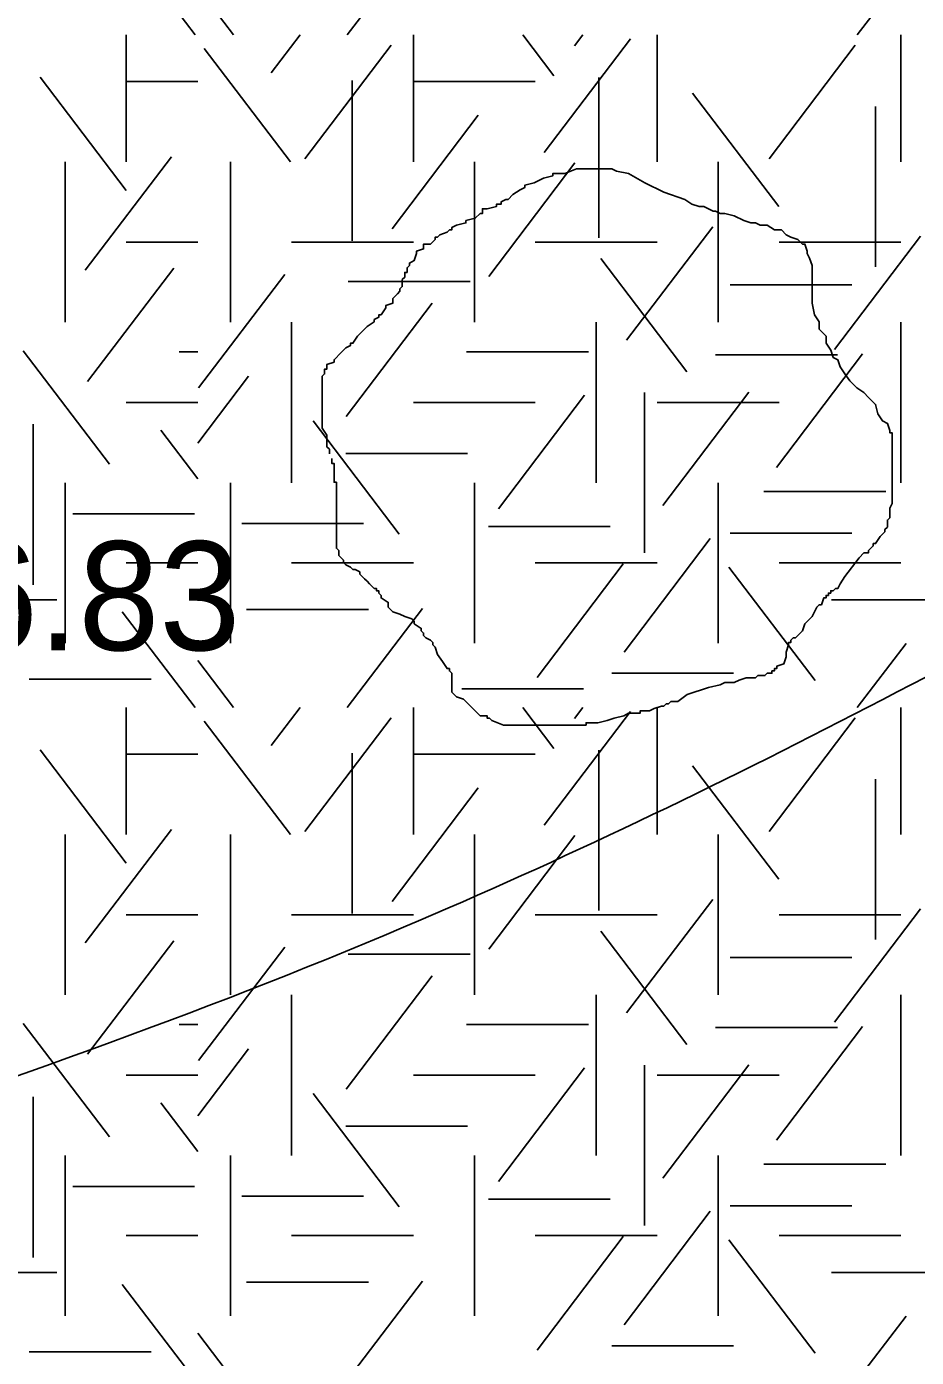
# Model space of a CAD drawing. Extents: x 419101 to 420177, y 4451541 to 4452254.
# Drawn here: x 419891.77 to 419901.57, y 4451573.95 to 4451588.61 of the extents above; entities that cross this region are included whole.
import ezdxf

# ---------------------------------------------------------------- set-up
doc = ezdxf.new("R2010")
doc.units = 0
for name, color, linetype in [('3_HALİHAZIR', 7, 'Continuous'), ('Level 3', 7, 'Continuous'), ('Level 41', 7, 'Continuous')]:
    doc.layers.add(name, color=color, linetype=linetype)

msp = doc.modelspace()

# ---------------------------------------------------------------- linework, layer by layer
at = {"layer": '3_HALİHAZIR'}
for points in [[(419830.585, 4451569.182), (419835.774, 4451573.831), (419840.974, 4451578.331), (419857.814, 4451590.841), (419892.084, 4451597.601), (419927.345, 4451605.321), (419938.763, 4451608.51), (419942.048, 4451608.213)], [(419823.158, 4451549.789), (419823.164, 4451549.79), (419829.854, 4451552.83), (419838.324, 4451557.73), (419864.054, 4451568.471), (419874.464, 4451571.841), (419888.954, 4451576.141), (419895.924, 4451578.691), (419906.074, 4451583.863), (419936.516, 4451595.874), (419942.649, 4451595.582)], [(419868.593, 4451543.65), (419885.874, 4451549.01), (419897.697, 4451550.796), (419903.814, 4451552.689), (419917.785, 4451558.531), (419940.385, 4451574.598), (419942.375, 4451575.629)]]:
    msp.add_spline(points, degree=3, dxfattribs=at)
at = {"layer": 'Level 3'}
for points in [[(419897.363, 4451586.89), (419897.467, 4451586.942), (419897.57, 4451586.968), (419897.57, 4451586.994), (419897.596, 4451586.994), (419897.622, 4451586.994), (419897.7, 4451586.994), (419897.83, 4451587.046), (419897.934, 4451587.046), (419898.011, 4451587.046), (419898.063, 4451587.046), (419898.141, 4451587.046), (419898.193, 4451587.046), (419898.219, 4451587.046), (419898.271, 4451587.02), (419898.401, 4451586.994), (419898.582, 4451586.89), (419898.79, 4451586.786), (419899.023, 4451586.708), (419899.101, 4451586.656), (419899.179, 4451586.63), (419899.231, 4451586.63), (419899.283, 4451586.604), (419899.334, 4451586.578), (419899.36, 4451586.578), (419899.412, 4451586.552), (419899.464, 4451586.552), (419899.568, 4451586.526), (419899.672, 4451586.474), (419899.749, 4451586.448), (419899.801, 4451586.448), (419899.853, 4451586.422), (419899.905, 4451586.422), (419899.931, 4451586.422), (419900.009, 4451586.371), (419900.087, 4451586.371), (419900.139, 4451586.319), (419900.19, 4451586.293), (419900.268, 4451586.267), (419900.32, 4451586.215), (419900.346, 4451586.215), (419900.372, 4451586.137), (419900.372, 4451586.111), (419900.398, 4451586.059), (419900.424, 4451585.981), (419900.424, 4451585.955), (419900.424, 4451585.877), (419900.424, 4451585.825), (419900.424, 4451585.747), (419900.424, 4451585.721), (419900.424, 4451585.643), (419900.424, 4451585.566), (419900.45, 4451585.436), (419900.502, 4451585.358), (419900.502, 4451585.28), (419900.58, 4451585.202), (419900.58, 4451585.124), (419900.631, 4451585.046), (419900.657, 4451584.968), (419900.709, 4451584.942), (419900.735, 4451584.864), (419900.787, 4451584.786), (419900.839, 4451584.709), (419900.917, 4451584.631), (419900.995, 4451584.579), (419901.046, 4451584.527), (419901.072, 4451584.501), (419901.124, 4451584.449), (419901.15, 4451584.345), (419901.202, 4451584.267), (419901.254, 4451584.241), (419901.28, 4451584.163), (419901.28, 4451584.137), (419901.306, 4451584.137), (419901.306, 4451584.111), (419901.306, 4451584.085), (419901.306, 4451584.033), (419901.306, 4451583.93), (419901.306, 4451583.878), (419901.306, 4451583.8), (419901.306, 4451583.722), (419901.306, 4451583.644), (419901.306, 4451583.566), (419901.306, 4451583.488), (419901.306, 4451583.436), (419901.306, 4451583.358), (419901.28, 4451583.306), (419901.28, 4451583.202), (419901.254, 4451583.176), (419901.254, 4451583.099), (419901.228, 4451583.073), (419901.228, 4451583.047), (419901.176, 4451582.995), (419901.124, 4451582.917), (419901.098, 4451582.917), (419901.098, 4451582.891), (419901.072, 4451582.865), (419901.046, 4451582.839), (419901.046, 4451582.813), (419901.021, 4451582.813), (419900.995, 4451582.813)], [(419895.106, 4451583.904), (419895.106, 4451583.93), (419895.106, 4451583.955), (419895.08, 4451583.981), (419895.08, 4451584.007), (419895.08, 4451584.033), (419895.08, 4451584.059), (419895.08, 4451584.085), (419895.08, 4451584.111), (419895.028, 4451584.189), (419895.028, 4451584.267), (419895.028, 4451584.293), (419895.028, 4451584.371), (419895.028, 4451584.449), (419895.028, 4451584.475), (419895.028, 4451584.501), (419895.028, 4451584.527), (419895.028, 4451584.553), (419895.028, 4451584.579), (419895.028, 4451584.605), (419895.028, 4451584.631), (419895.028, 4451584.657), (419895.028, 4451584.683), (419895.028, 4451584.761), (419895.054, 4451584.786), (419895.054, 4451584.812), (419895.054, 4451584.838), (419895.08, 4451584.838), (419895.08, 4451584.864), (419895.08, 4451584.89), (419895.158, 4451584.916), (419895.158, 4451584.942), (419895.236, 4451585.02), (419895.288, 4451585.072), (419895.339, 4451585.098), (419895.339, 4451585.124), (419895.365, 4451585.124), (419895.417, 4451585.202), (419895.469, 4451585.254), (419895.521, 4451585.306), (419895.599, 4451585.358), (419895.599, 4451585.384), (419895.651, 4451585.41), (419895.651, 4451585.436), (419895.677, 4451585.436), (419895.729, 4451585.514), (419895.729, 4451585.54), (419895.806, 4451585.566), (419895.806, 4451585.591), (419895.806, 4451585.617), (419895.858, 4451585.669), (419895.884, 4451585.695), (419895.884, 4451585.721), (419895.91, 4451585.747), (419895.91, 4451585.773), (419895.91, 4451585.799), (419895.91, 4451585.825), (419895.936, 4451585.851), (419895.936, 4451585.877), (419895.936, 4451585.903), (419895.962, 4451585.903), (419895.962, 4451585.929), (419895.962, 4451585.955), (419895.988, 4451585.981), (419895.988, 4451586.007), (419896.04, 4451586.033), (419896.066, 4451586.111), (419896.066, 4451586.137), (419896.144, 4451586.163), (419896.144, 4451586.189), (419896.144, 4451586.215), (419896.221, 4451586.215), (419896.273, 4451586.267), (419896.273, 4451586.293), (419896.299, 4451586.293), (419896.325, 4451586.319), (419896.403, 4451586.345), (419896.429, 4451586.371), (419896.455, 4451586.371), (419896.455, 4451586.397), (419896.507, 4451586.422), (419896.611, 4451586.448), (419896.611, 4451586.474), (419896.714, 4451586.5), (419896.766, 4451586.552), (419896.792, 4451586.552), (419896.792, 4451586.578), (419896.792, 4451586.604), (419896.844, 4451586.604), (419896.948, 4451586.63), (419896.948, 4451586.656), (419896.974, 4451586.656), (419897, 4451586.656), (419897, 4451586.682), (419897.052, 4451586.708), (419897.078, 4451586.708), (419897.129, 4451586.76), (419897.207, 4451586.812), (419897.259, 4451586.838), (419897.259, 4451586.864), (419897.363, 4451586.89)], [(419897.052, 4451580.917), (419897.026, 4451580.917), (419896.896, 4451580.969), (419896.87, 4451580.995), (419896.844, 4451580.995), (419896.844, 4451581.021), (419896.766, 4451581.021), (419896.714, 4451581.073), (419896.637, 4451581.151), (419896.585, 4451581.203), (419896.507, 4451581.229), (419896.481, 4451581.255), (419896.455, 4451581.281), (419896.455, 4451581.307), (419896.455, 4451581.385), (419896.455, 4451581.463), (419896.455, 4451581.488), (419896.429, 4451581.514), (419896.429, 4451581.54), (419896.403, 4451581.54), (419896.351, 4451581.618), (419896.299, 4451581.696), (419896.273, 4451581.774), (419896.247, 4451581.8), (419896.247, 4451581.826), (419896.221, 4451581.852), (419896.17, 4451581.878), (419896.144, 4451581.904), (419896.144, 4451581.93), (419896.118, 4451581.956), (419896.118, 4451581.982), (419896.04, 4451582.034), (419896.04, 4451582.06), (419896.014, 4451582.086), (419895.936, 4451582.112), (419895.884, 4451582.138), (419895.806, 4451582.164), (419895.78, 4451582.19), (419895.755, 4451582.216), (419895.755, 4451582.242), (419895.755, 4451582.268), (419895.677, 4451582.319), (419895.677, 4451582.345), (419895.651, 4451582.371), (419895.651, 4451582.397), (419895.625, 4451582.397), (419895.625, 4451582.423), (419895.599, 4451582.423), (419895.573, 4451582.449), (419895.547, 4451582.475), (419895.521, 4451582.501), (419895.495, 4451582.527), (419895.469, 4451582.553), (419895.443, 4451582.579), (419895.443, 4451582.605), (419895.391, 4451582.631), (419895.365, 4451582.631), (419895.339, 4451582.657), (419895.288, 4451582.683), (419895.262, 4451582.709), (419895.262, 4451582.735), (419895.236, 4451582.761), (419895.21, 4451582.787), (419895.21, 4451582.813), (419895.21, 4451582.839), (419895.184, 4451582.865), (419895.184, 4451582.891), (419895.184, 4451582.917), (419895.184, 4451582.995), (419895.184, 4451583.047), (419895.184, 4451583.073), (419895.184, 4451583.099), (419895.184, 4451583.124), (419895.184, 4451583.15), (419895.184, 4451583.176), (419895.184, 4451583.202), (419895.184, 4451583.228), (419895.184, 4451583.254), (419895.184, 4451583.28), (419895.184, 4451583.306), (419895.184, 4451583.332), (419895.184, 4451583.358), (419895.184, 4451583.384), (419895.184, 4451583.41), (419895.184, 4451583.436), (419895.184, 4451583.462), (419895.184, 4451583.54), (419895.184, 4451583.566), (419895.184, 4451583.592), (419895.158, 4451583.592), (419895.158, 4451583.618), (419895.158, 4451583.644), (419895.158, 4451583.67), (419895.158, 4451583.696), (419895.158, 4451583.722), (419895.158, 4451583.748), (419895.158, 4451583.774), (419895.158, 4451583.8), (419895.132, 4451583.8), (419895.132, 4451583.826), (419895.132, 4451583.852)], [(419900.995, 4451582.813), (419900.943, 4451582.761), (419900.787, 4451582.553), (419900.735, 4451582.475), (419900.709, 4451582.423), (419900.683, 4451582.423), (419900.657, 4451582.397), (419900.631, 4451582.397), (419900.631, 4451582.371), (419900.605, 4451582.371), (419900.605, 4451582.345), (419900.58, 4451582.345), (419900.58, 4451582.319), (419900.554, 4451582.319), (419900.528, 4451582.242), (419900.502, 4451582.242), (419900.476, 4451582.216), (419900.424, 4451582.112), (419900.346, 4451582.034), (419900.32, 4451581.956), (419900.242, 4451581.878), (419900.216, 4451581.878), (419900.19, 4451581.852), (419900.19, 4451581.826), (419900.164, 4451581.826), (419900.164, 4451581.8), (419900.139, 4451581.722), (419900.139, 4451581.67), (419900.113, 4451581.592), (419900.035, 4451581.566), (419900.035, 4451581.54), (419900.009, 4451581.54), (419900.009, 4451581.514), (419899.983, 4451581.514), (419899.983, 4451581.488), (419899.957, 4451581.488), (419899.931, 4451581.488), (419899.905, 4451581.463), (419899.879, 4451581.463), (419899.853, 4451581.463), (419899.827, 4451581.463), (419899.801, 4451581.437), (419899.775, 4451581.437), (419899.749, 4451581.437), (419899.723, 4451581.437), (419899.698, 4451581.437), (419899.62, 4451581.411), (419899.568, 4451581.385), (419899.49, 4451581.385), (419899.464, 4451581.385), (419899.412, 4451581.359), (419899.283, 4451581.333), (419899.049, 4451581.255), (419898.945, 4451581.177), (419898.867, 4451581.177), (419898.842, 4451581.151), (419898.816, 4451581.151), (419898.79, 4451581.125), (419898.764, 4451581.125), (419898.686, 4451581.099), (419898.634, 4451581.073), (419898.608, 4451581.073), (419898.582, 4451581.073), (419898.556, 4451581.073), (419898.53, 4451581.073), (419898.53, 4451581.047), (419898.504, 4451581.047), (419898.478, 4451581.047), (419898.401, 4451581.047), (419898.349, 4451581.021), (419898.245, 4451580.995), (419898.167, 4451580.969), (419898.063, 4451580.943), (419898.011, 4451580.943), (419897.985, 4451580.943), (419897.96, 4451580.943), (419897.934, 4451580.943), (419897.934, 4451580.917), (419897.908, 4451580.917), (419897.882, 4451580.917), (419897.856, 4451580.917), (419897.83, 4451580.917), (419897.804, 4451580.917), (419897.778, 4451580.917), (419897.752, 4451580.917), (419897.726, 4451580.917), (419897.7, 4451580.917), (419897.622, 4451580.917), (419897.57, 4451580.917), (419897.493, 4451580.917), (419897.441, 4451580.917), (419897.415, 4451580.917), (419897.389, 4451580.917), (419897.337, 4451580.917), (419897.259, 4451580.917), (419897.233, 4451580.917), (419897.181, 4451580.917), (419897.155, 4451580.917), (419897.103, 4451580.917), (419897.078, 4451580.917), (419897.052, 4451580.917)]]:
    msp.add_lwpolyline(points, dxfattribs=at)
at = {"layer": 'Level 41'}
for p, q in [((419893.627, 4451588.519), (419892.825, 4451589.575)), ((419895.303, 4451588.519), (419896.132, 4451589.61)), ((419900.923, 4451588.519), (419901.46, 4451589.225)), ((419894.05, 4451588.519), (419893.656, 4451589.037)), ((419892.868, 4451588.519), (419892.868, 4451587.121)), ((419892.868, 4451588.519), (419892.868, 4451587.121)), ((419894.466, 4451588.102), (419894.783, 4451588.519)), ((419896.032, 4451588.519), (419896.032, 4451587.121)), ((419897.581, 4451588.067), (419897.237, 4451588.519)), ((419897.807, 4451588.399), (419897.898, 4451588.519)), ((419898.718, 4451588.519), (419898.718, 4451587.121)), ((419901.404, 4451588.519), (419901.404, 4451587.121)), ((419894.677, 4451587.121), (419893.728, 4451588.371)), ((419894.837, 4451587.156), (419895.786, 4451588.406)), ((419897.474, 4451587.225), (419898.424, 4451588.475)), ((419899.951, 4451587.156), (419900.9, 4451588.406)), ((419892.869, 4451586.805), (419891.92, 4451588.054)), ((419898.074, 4451588.052), (419898.074, 4451586.285)), ((419892.868, 4451588.005), (419893.656, 4451588.005)), ((419895.357, 4451588.017), (419895.357, 4451586.25)), ((419896.032, 4451588.005), (419897.375, 4451588.005)), ((419900.058, 4451586.63), (419899.109, 4451587.879)), ((419895.797, 4451586.384), (419896.746, 4451587.634)), ((419901.122, 4451587.731), (419901.122, 4451585.964)), ((419892.417, 4451585.928), (419893.366, 4451587.178)), ((419892.197, 4451587.121), (419892.197, 4451585.354)), ((419892.197, 4451587.121), (419892.197, 4451585.354)), ((419894.018, 4451585.354), (419894.018, 4451587.121)), ((419896.704, 4451587.121), (419896.704, 4451585.354)), ((419896.863, 4451585.859), (419897.812, 4451587.109)), ((419899.39, 4451587.121), (419899.39, 4451585.354)), ((419898.38, 4451585.158), (419899.331, 4451586.407)), ((419900.671, 4451585.053), (419901.62, 4451586.303)), ((419892.868, 4451586.237), (419893.656, 4451586.237)), ((419894.689, 4451586.237), (419896.032, 4451586.237)), ((419897.375, 4451586.237), (419898.718, 4451586.237)), ((419900.061, 4451586.237), (419901.404, 4451586.237)), ((419899.046, 4451584.808), (419898.096, 4451586.057)), ((419892.443, 4451584.702), (419893.393, 4451585.951)), ((419893.666, 4451584.633), (419894.615, 4451585.882)), ((419895.313, 4451585.803), (419896.656, 4451585.803)), ((419899.521, 4451585.767), (419900.864, 4451585.767)), ((419895.291, 4451584.316), (419896.24, 4451585.566)), ((419894.689, 4451585.354), (419894.689, 4451583.587)), ((419898.047, 4451585.354), (419898.047, 4451583.587)), ((419901.404, 4451585.354), (419901.404, 4451583.587)), ((419892.682, 4451583.79), (419891.733, 4451585.039)), ((419893.452, 4451585.03), (419893.656, 4451585.03)), ((419896.619, 4451585.03), (419897.962, 4451585.03)), ((419899.361, 4451584.997), (419900.704, 4451584.997)), ((419900.031, 4451583.756), (419900.981, 4451585.006)), ((419893.656, 4451584.024), (419894.215, 4451584.76)), ((419896.968, 4451583.3), (419897.918, 4451584.55)), ((419898.579, 4451584.582), (419898.579, 4451582.814)), ((419898.779, 4451583.336), (419899.728, 4451584.585)), ((419892.868, 4451584.47), (419893.656, 4451584.47)), ((419896.032, 4451584.47), (419897.375, 4451584.47)), ((419898.718, 4451584.47), (419900.061, 4451584.47)), ((419891.843, 4451584.232), (419891.843, 4451582.464)), ((419895.876, 4451583.019), (419894.927, 4451584.269)), ((419893.656, 4451583.63), (419893.25, 4451584.164)), ((419895.286, 4451583.91), (419896.629, 4451583.91)), ((419892.197, 4451581.819), (419892.197, 4451583.587)), ((419894.018, 4451581.819), (419894.018, 4451583.587)), ((419896.704, 4451581.819), (419896.704, 4451583.587)), ((419899.39, 4451581.819), (419899.39, 4451583.587)), ((419899.895, 4451583.489), (419901.238, 4451583.489)), ((419892.279, 4451583.244), (419893.622, 4451583.244)), ((419894.141, 4451583.138), (419895.484, 4451583.138)), ((419896.858, 4451583.104), (419898.201, 4451583.104)), ((419898.354, 4451581.722), (419899.303, 4451582.972)), ((419899.521, 4451583.033), (419900.864, 4451583.033)), ((419892.868, 4451582.703), (419893.656, 4451582.703)), ((419894.689, 4451582.703), (419896.032, 4451582.703)), ((419897.375, 4451582.703), (419898.718, 4451582.703)), ((419897.394, 4451581.443), (419898.343, 4451582.692)), ((419900.457, 4451581.408), (419899.507, 4451582.657)), ((419900.061, 4451582.703), (419901.404, 4451582.703)), ((419890.761, 4451582.296), (419892.104, 4451582.296)), ((419894.195, 4451582.192), (419895.537, 4451582.192)), ((419895.303, 4451581.11), (419896.132, 4451582.201)), ((419900.64, 4451582.296), (419901.983, 4451582.296)), ((419893.627, 4451581.11), (419892.825, 4451582.166)), ((419900.923, 4451581.11), (419901.46, 4451581.816)), ((419894.05, 4451581.11), (419893.656, 4451581.628)), ((419898.217, 4451581.491), (419899.56, 4451581.491)), ((419891.8, 4451581.422), (419893.143, 4451581.422)), ((419896.565, 4451581.316), (419897.908, 4451581.316)), ((419892.868, 4451581.11), (419892.868, 4451579.712)), ((419892.868, 4451581.11), (419892.868, 4451579.712)), ((419894.466, 4451580.693), (419894.783, 4451581.11)), ((419896.032, 4451581.11), (419896.032, 4451579.712)), ((419897.581, 4451580.658), (419897.237, 4451581.11)), ((419897.474, 4451579.816), (419898.424, 4451581.066)), ((419897.807, 4451580.99), (419897.898, 4451581.11)), ((419898.718, 4451581.11), (419898.718, 4451579.712)), ((419901.404, 4451581.11), (419901.404, 4451579.712)), ((419894.677, 4451579.712), (419893.728, 4451580.962)), ((419894.837, 4451579.747), (419895.786, 4451580.997)), ((419899.951, 4451579.747), (419900.9, 4451580.997)), ((419892.869, 4451579.396), (419891.92, 4451580.645)), ((419892.868, 4451580.596), (419893.656, 4451580.596)), ((419895.357, 4451580.608), (419895.357, 4451578.841)), ((419896.032, 4451580.596), (419897.375, 4451580.596)), ((419898.074, 4451580.643), (419898.074, 4451578.876)), ((419900.058, 4451579.221), (419899.109, 4451580.47)), ((419901.122, 4451580.322), (419901.122, 4451578.555)), ((419895.797, 4451578.975), (419896.746, 4451580.225)), ((419892.197, 4451579.712), (419892.197, 4451577.945)), ((419892.197, 4451579.712), (419892.197, 4451577.945)), ((419892.417, 4451578.519), (419893.366, 4451579.769)), ((419894.018, 4451577.945), (419894.018, 4451579.712)), ((419896.704, 4451579.712), (419896.704, 4451577.945)), ((419896.863, 4451578.45), (419897.812, 4451579.7)), ((419899.39, 4451579.712), (419899.39, 4451577.945)), ((419898.38, 4451577.749), (419899.331, 4451578.998)), ((419892.868, 4451578.828), (419893.656, 4451578.828)), ((419894.689, 4451578.828), (419896.032, 4451578.828)), ((419897.375, 4451578.828), (419898.718, 4451578.828)), ((419900.061, 4451578.828), (419901.404, 4451578.828)), ((419900.671, 4451577.644), (419901.62, 4451578.894)), ((419892.443, 4451577.293), (419893.393, 4451578.542)), ((419899.046, 4451577.399), (419898.096, 4451578.648)), ((419893.666, 4451577.224), (419894.615, 4451578.473)), ((419895.313, 4451578.394), (419896.656, 4451578.394)), ((419899.521, 4451578.358), (419900.864, 4451578.358)), ((419895.291, 4451576.907), (419896.24, 4451578.157)), ((419894.689, 4451577.945), (419894.689, 4451576.178)), ((419898.047, 4451577.945), (419898.047, 4451576.178)), ((419901.404, 4451577.945), (419901.404, 4451576.178)), ((419892.682, 4451576.381), (419891.733, 4451577.63)), ((419893.452, 4451577.621), (419893.656, 4451577.621)), ((419896.619, 4451577.621), (419897.962, 4451577.621)), ((419899.361, 4451577.588), (419900.704, 4451577.588)), ((419900.031, 4451576.347), (419900.981, 4451577.597)), ((419893.656, 4451576.615), (419894.215, 4451577.351)), ((419892.868, 4451577.061), (419893.656, 4451577.061)), ((419896.032, 4451577.061), (419897.375, 4451577.061)), ((419896.968, 4451575.891), (419897.918, 4451577.141)), ((419898.579, 4451577.173), (419898.579, 4451575.405)), ((419898.718, 4451577.061), (419900.061, 4451577.061)), ((419898.779, 4451575.927), (419899.728, 4451577.176)), ((419891.843, 4451576.823), (419891.843, 4451575.055)), ((419893.656, 4451576.221), (419893.25, 4451576.755)), ((419895.876, 4451575.61), (419894.927, 4451576.86)), ((419895.286, 4451576.501), (419896.629, 4451576.501)), ((419892.197, 4451574.41), (419892.197, 4451576.178)), ((419894.018, 4451574.41), (419894.018, 4451576.178)), ((419896.704, 4451574.41), (419896.704, 4451576.178)), ((419899.39, 4451574.41), (419899.39, 4451576.178)), ((419899.895, 4451576.08), (419901.238, 4451576.08)), ((419892.279, 4451575.835), (419893.622, 4451575.835)), ((419894.141, 4451575.729), (419895.484, 4451575.729)), ((419896.858, 4451575.695), (419898.201, 4451575.695)), ((419899.521, 4451575.624), (419900.864, 4451575.624)), ((419898.354, 4451574.313), (419899.303, 4451575.563)), ((419892.868, 4451575.294), (419893.656, 4451575.294)), ((419894.689, 4451575.294), (419896.032, 4451575.294)), ((419897.375, 4451575.294), (419898.718, 4451575.294)), ((419900.061, 4451575.294), (419901.404, 4451575.294)), ((419897.394, 4451574.034), (419898.343, 4451575.283)), ((419900.457, 4451573.999), (419899.507, 4451575.248)), ((419890.761, 4451574.887), (419892.104, 4451574.887)), ((419900.64, 4451574.887), (419901.983, 4451574.887)), ((419893.627, 4451573.701), (419892.825, 4451574.757)), ((419894.195, 4451574.783), (419895.537, 4451574.783)), ((419895.303, 4451573.701), (419896.132, 4451574.792)), ((419900.923, 4451573.701), (419901.46, 4451574.407)), ((419894.05, 4451573.701), (419893.656, 4451574.219)), ((419891.8, 4451574.013), (419893.143, 4451574.013)), ((419898.217, 4451574.082), (419899.56, 4451574.082))]:
    msp.add_line(p, q, dxfattribs=at)

# ---------------------------------------------------------------- texts
at = {"layer": '3_HALİHAZIR'}
msp.add_text('166.83 ', height=1.2, rotation=0.002, dxfattribs=at).set_placement((419889.218, 4451581.742))

doc.saveas('drawing.dxf')
